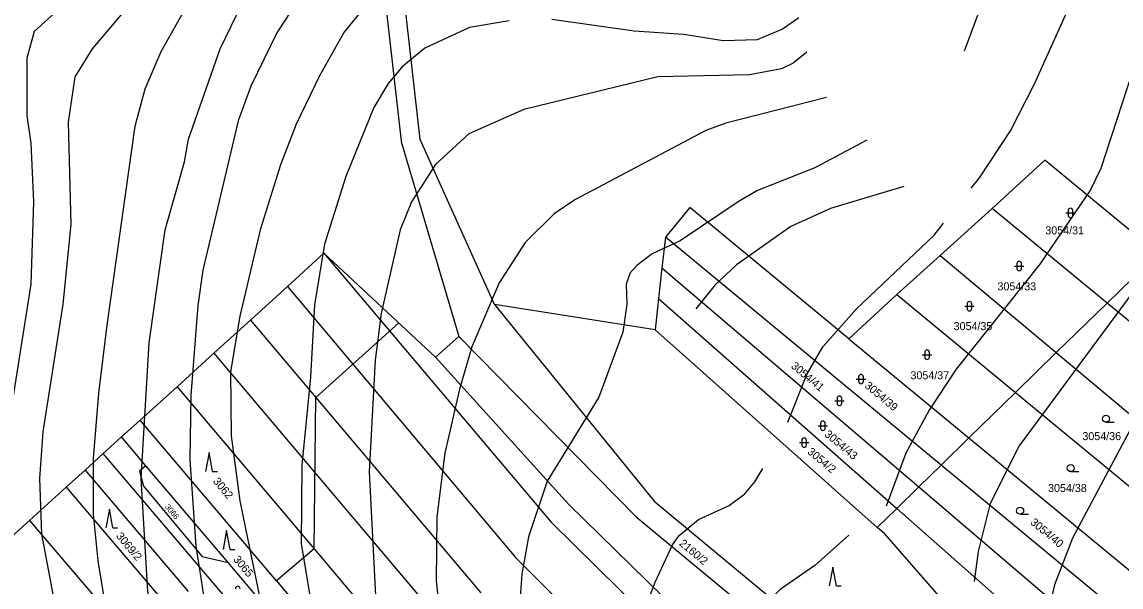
# Model space of a CAD drawing. Extents: x -555860 to -552701, y -1187050 to -1182291.
# Drawn here: x -554655.3 to -554421.8, y -1183106.3 to -1182986.4 of the extents above; entities that cross this region are included whole.
import ezdxf

# ---------------------------------------------------------------- set-up
doc = ezdxf.new("R2010")
doc.units = 0
for name, color, linetype in [('LEG_2b', 7, 'Continuous'), ('Level 25', 7, 'Continuous'), ('Level 40', 7, 'Continuous'), ('Level 41', 7, 'Continuous'), ('navrh_BV', 7, 'Continuous'), ('Poz předměty', 7, 'Continuous')]:
    doc.layers.add(name, color=color, linetype=linetype)

msp = doc.modelspace()

# ---------------------------------------------------------------- linework, layer by layer
at = {"layer": 'Level 25'}
for p, q in [((-554433.05, -1183026.38), (-554433.05, -1183027.38)), ((-554432.05, -1183027.38), (-554432.05, -1183026.38)), ((-554433.55, -1183026.88), (-554431.55, -1183026.88)), ((-554444.44, -1183038.16), (-554442.44, -1183038.16)), ((-554443.94, -1183037.66), (-554443.94, -1183038.66)), ((-554442.94, -1183038.66), (-554442.94, -1183037.66)), ((-554455, -1183046.69), (-554453, -1183046.69)), ((-554454.5, -1183046.19), (-554454.5, -1183047.19)), ((-554453.5, -1183047.19), (-554453.5, -1183046.19)), ((-554463.52, -1183056.49), (-554463.52, -1183057.49)), ((-554462.52, -1183057.49), (-554462.52, -1183056.49)), ((-554464.02, -1183056.99), (-554462.02, -1183056.99)), ((-554478.05, -1183062.14), (-554476.05, -1183062.14)), ((-554477.55, -1183061.64), (-554477.55, -1183062.64)), ((-554476.55, -1183062.64), (-554476.55, -1183061.64)), ((-554482.63, -1183066.76), (-554480.63, -1183066.76)), ((-554482.13, -1183066.26), (-554482.13, -1183067.26)), ((-554481.13, -1183067.26), (-554481.13, -1183066.26)), ((-554486.14, -1183072.06), (-554484.14, -1183072.06)), ((-554485.64, -1183071.56), (-554485.64, -1183072.56)), ((-554484.64, -1183072.56), (-554484.64, -1183071.56)), ((-554425.01, -1183071.31), (-554423.26, -1183071.31)), ((-554489.65, -1183075.13), (-554489.65, -1183076.13)), ((-554488.65, -1183076.13), (-554488.65, -1183075.13)), ((-554615.55, -1183077.73), (-554616.3, -1183081.73)), ((-554614.8, -1183081.73), (-554615.55, -1183077.73)), ((-554490.15, -1183075.63), (-554488.15, -1183075.63)), ((-554614.8, -1183081.73), (-554613.8, -1183081.73)), ((-554432.49, -1183081.79), (-554430.74, -1183081.79)), ((-554636.74, -1183089.73), (-554637.49, -1183093.73)), ((-554635.99, -1183093.73), (-554636.74, -1183089.73)), ((-554443.24, -1183090.84), (-554441.49, -1183090.84)), ((-554635.99, -1183093.73), (-554634.99, -1183093.73)), ((-554611.85, -1183094.3), (-554612.6, -1183098.3)), ((-554611.1, -1183098.3), (-554611.85, -1183094.3)), ((-554611.1, -1183098.3), (-554610.1, -1183098.3)), ((-554483.04, -1183102.05), (-554483.79, -1183106.05)), ((-554482.29, -1183106.05), (-554483.04, -1183102.05)), ((-554482.29, -1183106.05), (-554481.29, -1183106.05))]:
    msp.add_line(p, q, dxfattribs=at)
for centre in [(-554425.01, -1183070.56), (-554432.49, -1183081.04), (-554443.24, -1183090.09)]:
    msp.add_circle(centre, 0.75, dxfattribs=at)
for centre, start, end in [((-554432.55, -1183026.38), 0, 180), ((-554432.55, -1183027.38), 180, 359.9879), ((-554443.44, -1183037.66), 0, 180), ((-554443.44, -1183038.66), 180, 359.9879), ((-554454, -1183046.19), 0, 180), ((-554454, -1183047.19), 180, 359.9879), ((-554463.02, -1183056.49), 0, 180), ((-554463.02, -1183057.49), 180, 359.9879), ((-554477.05, -1183061.64), 0, 180), ((-554477.05, -1183062.64), 180, 359.9879), ((-554481.63, -1183066.26), 0, 180), ((-554481.63, -1183067.26), 180, 359.9879), ((-554485.14, -1183071.56), 0, 180), ((-554485.14, -1183072.56), 180, 359.9879), ((-554489.15, -1183075.13), 0, 180), ((-554489.15, -1183076.13), 180, 359.9879), ((-554609.48, -1183106.63), 0, 180)]:
    msp.add_arc(centre, 0.5, start, end, dxfattribs=at)
at = {"layer": 'Level 40'}
for points in [[(-554399.53, -1182976.25), (-554403.2, -1182986.98), (-554410.4, -1183023.38), (-554413.78, -1183033.54), (-554416.04, -1183038.62), (-554419.29, -1183043.7), (-554443.42, -1183076.3), (-554449.63, -1183088.58), (-554452.17, -1183098.74)], [(-554600.06, -1183227.3), (-554607.4, -1183198.37), (-554619.39, -1183155.19), (-554623.62, -1183135.99), (-554628.56, -1183107.21), (-554629.97, -1183083.22), (-554628.28, -1183054.43), (-554624.89, -1183030.44), (-554620.8, -1183016.05), (-554619.95, -1183011.25), (-554613.18, -1182992.06), (-554608.53, -1182982.46)], [(-554484.37, -1183002.39), (-554505.79, -1183007.86), (-554510.03, -1183009.41), (-554537.83, -1183024.09), (-554542.21, -1183027.08), (-554548.4, -1183033.14), (-554553.91, -1183041.73), (-554559.7, -1183055.28), (-554562.38, -1183064.31), (-554565.48, -1183077.85), (-554567.18, -1183091.4), (-554567.32, -1183104.95), (-554564.21, -1183133.17), (-554562.24, -1183142.2), (-554551.09, -1183182.84), (-554548.69, -1183200.91), (-554549.54, -1183218.97), (-554552.08, -1183241.83), (-554553.71, -1183251.9)], [(-554452.17, -1183098.74), (-554453.02, -1183105.09)]]:
    msp.add_lwpolyline(points, dxfattribs=at)
at = {"layer": 'Level 41'}
for points in [[(-554297.77, -1182908.6), (-554313.9, -1182909.48), (-554319.02, -1182911.06), (-554322.62, -1182914.44), (-554326.86, -1182922.91), (-554328.97, -1182928.55), (-554332.5, -1182947.75), (-554333.35, -1182949.16), (-554334.62, -1182949.16), (-554336.73, -1182948.01), (-554344.5, -1182936.74), (-554350.56, -1182930.95), (-554361.29, -1182923.19), (-554366.93, -1182921.5), (-554374.55, -1182921.07), (-554402.49, -1182923.33), (-554412.66, -1182924.89), (-554420.28, -1182927.99), (-554424.57, -1182930.05), (-554428.6, -1182932.93), (-554432.27, -1182938.43), (-554439.61, -1182952.54), (-554444.41, -1182963.83), (-554455.16, -1182992.57)], [(-554411.53, -1182972.72), (-554426.06, -1183017.46), (-554428.32, -1183021.97), (-554439.04, -1183037.78), (-554456.82, -1183060.07), (-554462.6, -1183068.73), (-554467.55, -1183077.85), (-554471.67, -1183089.14)], [(-554591.31, -1182973.43), (-554601.19, -1182988.67), (-554606.69, -1182999.96), (-554609.37, -1183007.3), (-554616.85, -1183039.05), (-554617.98, -1183046.53), (-554619.47, -1183065.65), (-554619.67, -1183079.27), (-554618.4, -1183097.61), (-554616.57, -1183108.9), (-554606.69, -1183152.65), (-554599.49, -1183188.21), (-554590.71, -1183233.48)], [(-554653.12, -1183253.12), (-554646.34, -1183255.24), (-554637.88, -1183256.93), (-554630.82, -1183256.93), (-554624.89, -1183255.24), (-554619.81, -1183251.85), (-554616.99, -1183249.03), (-554614.17, -1183244.65), (-554612.33, -1183238.73), (-554612.05, -1183233.65), (-554613.04, -1183221.79), (-554627.43, -1183155.75), (-554635.34, -1183123.58), (-554639.15, -1183100.72), (-554640.13, -1183090.84), (-554640.13, -1183078.98), (-554639.01, -1183065.16), (-554637.23, -1183050.69), (-554631.24, -1183008.43), (-554629.13, -1183000.52), (-554625.74, -1182992.62), (-554616.85, -1182976.82)], [(-554628.99, -1182978.51), (-554640.42, -1182992.05), (-554644.09, -1182997.98), (-554645.5, -1183007.58), (-554644.93, -1183029.31), (-554646.63, -1183046.24), (-554650.86, -1183073.34), (-554651.57, -1183083.22), (-554651.14, -1183095.07), (-554648.74, -1183107.77), (-554641.55, -1183134.02), (-554634.49, -1183162.81), (-554625.6, -1183206.83), (-554624.19, -1183218.69), (-554624.19, -1183223.77), (-554626.31, -1183233.93), (-554628, -1183236.75), (-554630.54, -1183239.15), (-554636.18, -1183241.69), (-554644.65, -1183241.55), (-554655.94, -1183238.44)], [(-554579.99, -1183243.8), (-554583.69, -1183200.06), (-554585.52, -1183186.51), (-554602.88, -1183117.65), (-554608.95, -1183088.01), (-554610.78, -1183074.19), (-554610.92, -1183060.64), (-554608.95, -1183048.78), (-554604.57, -1183030.16), (-554600.34, -1183016.61), (-554596.95, -1183008), (-554592.01, -1182997.7), (-554586.93, -1182988.67), (-554579.31, -1182979.21)], [(-554453.61, -1183021.65), (-554451.87, -1183019.46), (-554445.28, -1183009.47), (-554440.16, -1182999.48), (-554431.99, -1182981.19)], [(-554646.91, -1182983.17), (-554652.69, -1182988.39), (-554654.25, -1182994.03), (-554654.25, -1183006.17), (-554653.4, -1183012.09), (-554652.83, -1183024.51), (-554653.4, -1183042.01), (-554657.92, -1183070.23)], [(-554551.8, -1182986.13), (-554560.26, -1182987.54), (-554569.72, -1182991.91), (-554574.52, -1182995.86), (-554577.48, -1182999.39), (-554580.58, -1183004.48), (-554586.51, -1183019.15), (-554591.03, -1183033.54), (-554593.14, -1183046.39), (-554593.99, -1183061.77), (-554595.82, -1183080.39), (-554595.96, -1183097.05), (-554593.4, -1183112.81), (-554591.03, -1183120.33), (-554590.46, -1183124.14), (-554590.04, -1183124.28), (-554581.85, -1183151.8), (-554576.49, -1183186.09), (-554574.66, -1183209.94), (-554572.59, -1183228.05)], [(-554490.26, -1182985.45), (-554493.7, -1182987.91), (-554499.1, -1182990.12), (-554506.36, -1182990.36), (-554514.72, -1182989.03), (-554525.21, -1182988.3), (-554542.77, -1182985.85)], [(-554386.41, -1182984.72), (-554390.91, -1182988.76), (-554395.58, -1182997.42), (-554397.84, -1183010.54), (-554400.04, -1183029.42), (-554402.35, -1183038.62), (-554405.74, -1183046.67), (-554415.2, -1183065.16), (-554417.45, -1183068.4), (-554432.13, -1183095.92)], [(-554488.53, -1182992.78), (-554491.44, -1182995.11), (-554493.94, -1182996.29), (-554500.71, -1182997.56), (-554520.19, -1182997.98), (-554548.69, -1183004.9), (-554560.4, -1183010.12), (-554567.46, -1183016.61), (-554572.54, -1183024.51), (-554574.94, -1183030.44), (-554579.03, -1183048.22), (-554580.3, -1183058.1), (-554581.57, -1183081.8), (-554580.16, -1183109.47), (-554576.91, -1183129.5), (-554572.82, -1183144.74), (-554567.88, -1183159.99), (-554564.64, -1183176.92), (-554562.8, -1183202.32), (-554562.8, -1183219.25), (-554562.11, -1183228.16), (-554561.99, -1183240.96)], [(-554475.78, -1183011.47), (-554486.88, -1183017.32), (-554499.02, -1183022.11), (-554502.97, -1183024.37), (-554515.44, -1183032.8), (-554521.4, -1183035.54), (-554524.7, -1183038.06), (-554526.1, -1183039.62), (-554526.96, -1183042.01), (-554526.82, -1183046.24), (-554527.67, -1183052.17), (-554532.74, -1183066), (-554543.75, -1183083.78), (-554547.7, -1183095.64), (-554549.11, -1183103.54), (-554549.54, -1183109.46), (-554548.41, -1183127.25), (-554544.88, -1183148.98), (-554537.12, -1183183.97), (-554535.57, -1183202.04), (-554535.85, -1183235.91), (-554536.98, -1183247.19), (-554540.94, -1183267.72)], [(-554467.92, -1183021.29), (-554483.5, -1183025.92), (-554491.96, -1183029.73), (-554503.53, -1183037.92), (-554508.05, -1183042.15), (-554512.14, -1183047.23)], [(-554492.59, -1183071.27), (-554488.58, -1183061.2), (-554485.19, -1183055.28), (-554477.99, -1183047.23), (-554461.48, -1183031.57), (-554459.49, -1183029.06)], [(-554528.69, -1183283.74), (-554526.68, -1183265.26), (-554522.44, -1183237.88), (-554520.05, -1183212.48), (-554520.19, -1183193.85), (-554524.42, -1183165.06), (-554526.54, -1183141.36), (-554526.82, -1183131.2), (-554525.27, -1183117.08), (-554520.75, -1183105.23), (-554517.08, -1183097.33), (-554515.67, -1183095.35), (-554511.58, -1183091.97), (-554505.09, -1183089), (-554501.73, -1183086.53), (-554499.58, -1183083.92), (-554497.89, -1183081.1)], [(-554479.65, -1183095.27), (-554486.88, -1183101.7), (-554494.22, -1183106.78), (-554498.17, -1183110.88), (-554501.84, -1183116.8), (-554504.1, -1183124.71), (-554505.51, -1183134.58), (-554505.93, -1183146.44), (-554504.38, -1183174.09), (-554502.97, -1183187.93), (-554501.7, -1183211.92), (-554501.7, -1183221.79), (-554503.39, -1183237.6), (-554507.48, -1183261.3), (-554517.43, -1183303.14)], [(-554432.13, -1183095.92), (-554435.94, -1183105.8), (-554439.39, -1183120.41)]]:
    msp.add_lwpolyline(points, dxfattribs=at)
at = {"layer": 'navrh_BV'}
for p, q in [((-554570.74, -1183011.26), (-554574.33, -1182979.01)), ((-554574.6, -1183012.24), (-554578.26, -1182980.06)), ((-554574.6, -1183012.24), (-554562.53, -1183053.13)), ((-554554.89, -1183046.35), (-554570.74, -1183011.26)), ((-554437.96, -1183015.71), (-554449.17, -1183025.95)), ((-554413.98, -1183035.48), (-554437.96, -1183015.71)), ((-554513.4, -1183025.76), (-554518.6, -1183032.04)), ((-554479.62, -1183053.63), (-554513.4, -1183025.76)), ((-554449.17, -1183025.95), (-554460.24, -1183035.89)), ((-554424.78, -1183046.02), (-554449.17, -1183025.95)), ((-554518.6, -1183032.04), (-554519.39, -1183038.52)), ((-554460.03, -1183080.39), (-554518.6, -1183032.04)), ((-554591.15, -1183035.39), (-554598.91, -1183042.47)), ((-554591.15, -1183035.39), (-554542.9, -1183092.5)), ((-554567.43, -1183057.47), (-554591.15, -1183035.39)), ((-554460.24, -1183035.89), (-554469.42, -1183044.22)), ((-554460.24, -1183035.89), (-554435.56, -1183056.53)), ((-554413.98, -1183035.48), (-554424.78, -1183046.02)), ((-554519.39, -1183038.52), (-554520.07, -1183045.01)), ((-554519.39, -1183038.52), (-554464.78, -1183085.02)), ((-554598.91, -1183042.47), (-554606.78, -1183049.62)), ((-554598.91, -1183042.47), (-554550.38, -1183100.07)), ((-554520.07, -1183045.01), (-554520.76, -1183051.66)), ((-554520.07, -1183045.01), (-554469.46, -1183089.59)), ((-554469.42, -1183044.22), (-554479.62, -1183053.63)), ((-554469.42, -1183044.22), (-554444.23, -1183064.98)), ((-554554.89, -1183046.35), (-554520.97, -1183088.05)), ((-554520.76, -1183051.66), (-554554.89, -1183046.35)), ((-554424.78, -1183046.02), (-554435.56, -1183056.53)), ((-554398.43, -1183067.7), (-554424.78, -1183046.02)), ((-554606.78, -1183049.62), (-554614.53, -1183056.65)), ((-554606.78, -1183049.62), (-554557.81, -1183107.52)), ((-554473.59, -1183093.62), (-554520.76, -1183051.66)), ((-554562.53, -1183053.13), (-554567.43, -1183057.47)), ((-554562.53, -1183053.13), (-554524.82, -1183091.37)), ((-554479.62, -1183053.63), (-554454.14, -1183074.65)), ((-554614.53, -1183056.65), (-554622.33, -1183063.77)), ((-554614.53, -1183056.65), (-554565.2, -1183114.96)), ((-554435.56, -1183056.53), (-554444.23, -1183064.98)), ((-554435.56, -1183056.53), (-554405.02, -1183082.07)), ((-554567.43, -1183057.47), (-554539.23, -1183088.72)), ((-554622.33, -1183063.77), (-554630.23, -1183070.88)), ((-554622.33, -1183063.77), (-554593.26, -1183098.14)), ((-554444.23, -1183064.98), (-554454.14, -1183074.65)), ((-554444.23, -1183064.98), (-554410.03, -1183093.15)), ((-554630.23, -1183070.88), (-554634.15, -1183074.43)), ((-554601.26, -1183104.98), (-554630.23, -1183070.88)), ((-554634.15, -1183074.43), (-554638.03, -1183077.94)), ((-554628.97, -1183080.53), (-554634.15, -1183074.43)), ((-554454.14, -1183074.65), (-554460.03, -1183080.39)), ((-554454.14, -1183074.65), (-554415.91, -1183106.18)), ((-554638.03, -1183077.94), (-554641.91, -1183081.47)), ((-554587.32, -1183137.54), (-554638.03, -1183077.94)), ((-554641.91, -1183081.47), (-554645.89, -1183085.07)), ((-554641.91, -1183081.47), (-554620.03, -1183107.23)), ((-554628.97, -1183080.53), (-554630.34, -1183081.7)), ((-554630.34, -1183081.7), (-554629.47, -1183084.89)), ((-554611.53, -1183101.05), (-554628.97, -1183080.53)), ((-554460.03, -1183080.39), (-554464.78, -1183085.02)), ((-554419.35, -1183113.97), (-554460.03, -1183080.39)), ((-554629.47, -1183084.89), (-554617.03, -1183099.82)), ((-554645.89, -1183085.07), (-554653.7, -1183092.14)), ((-554645.89, -1183085.07), (-554624, -1183110.83)), ((-554464.78, -1183085.02), (-554469.46, -1183089.59)), ((-554464.78, -1183085.02), (-554425.61, -1183118.38)), ((-554539.23, -1183088.72), (-554488.35, -1183138.27)), ((-554520.97, -1183088.05), (-554475.52, -1183125.71)), ((-554469.46, -1183089.59), (-554473.59, -1183093.62)), ((-554469.46, -1183089.59), (-554431.8, -1183122.76)), ((-554524.82, -1183091.37), (-554479.23, -1183129.07)), ((-554653.7, -1183092.14), (-554661.49, -1183099.2)), ((-554653.7, -1183092.14), (-554602.19, -1183152.48)), ((-554542.9, -1183092.5), (-554492.31, -1183142.25)), ((-554472.09, -1183094.95), (-554473.59, -1183093.62)), ((-554455.4, -1183113.91), (-554472.09, -1183094.95)), ((-554593.26, -1183098.14), (-554601.26, -1183104.98)), ((-554593.26, -1183098.14), (-554572.59, -1183122.57)), ((-554617.03, -1183099.82), (-554611.53, -1183101.05)), ((-554589.05, -1183127.49), (-554611.53, -1183101.05)), ((-554550.38, -1183100.07), (-554500.15, -1183150.12)), ((-554601.26, -1183104.98), (-554580.02, -1183129.98))]:
    msp.add_line(p, q, dxfattribs=at)
at = {"layer": 'Poz předměty'}
msp.add_lwpolyline([(-554593.26, -1183098.14), (-554592.89, -1183066.05), (-554575.25, -1183050.19)], dxfattribs=at)

# ---------------------------------------------------------------- texts
at = {"layer": 'LEG_2b'}
for s, p in [('3054/31', (-554437.89, -1183031.42)), ('3054/33', (-554448.05, -1183043.31)), ('3054/35', (-554457.37, -1183051.76)), ('3054/37', (-554466.54, -1183062.19)), ('3054/36', (-554430.01, -1183075.1)), ('3054/38', (-554437.3, -1183086.11))]:
    msp.add_text(s, height=1.7, dxfattribs=at).set_placement(p)
for s, height, rotation, p in [('3054/41', 1.7, 320, (-554492.06, -1183059.6)), ('3054/39', 1.7, 320, (-554476.42, -1183063.78)), ('3054/43', 1.7, 320, (-554484.96, -1183074.1)), ('3054/2', 1.7, 320, (-554488.58, -1183077.81)), ('3062', 1.7, 310, (-554614.84, -1183083.9)), ('3066', 1.2, 310, (-554625.03, -1183089.32)), ('3054/40', 1.7, 320, (-554441.22, -1183092.77)), ('3069/2', 1.7, 310, (-554635.43, -1183095.52)), ('2160/2', 1.7, 320, (-554515.81, -1183097.26)), ('3065', 1.7, 310, (-554610.53, -1183100.47))]:
    msp.add_text(s, height=height, rotation=rotation, dxfattribs=at).set_placement(p)

doc.saveas('drawing.dxf')
